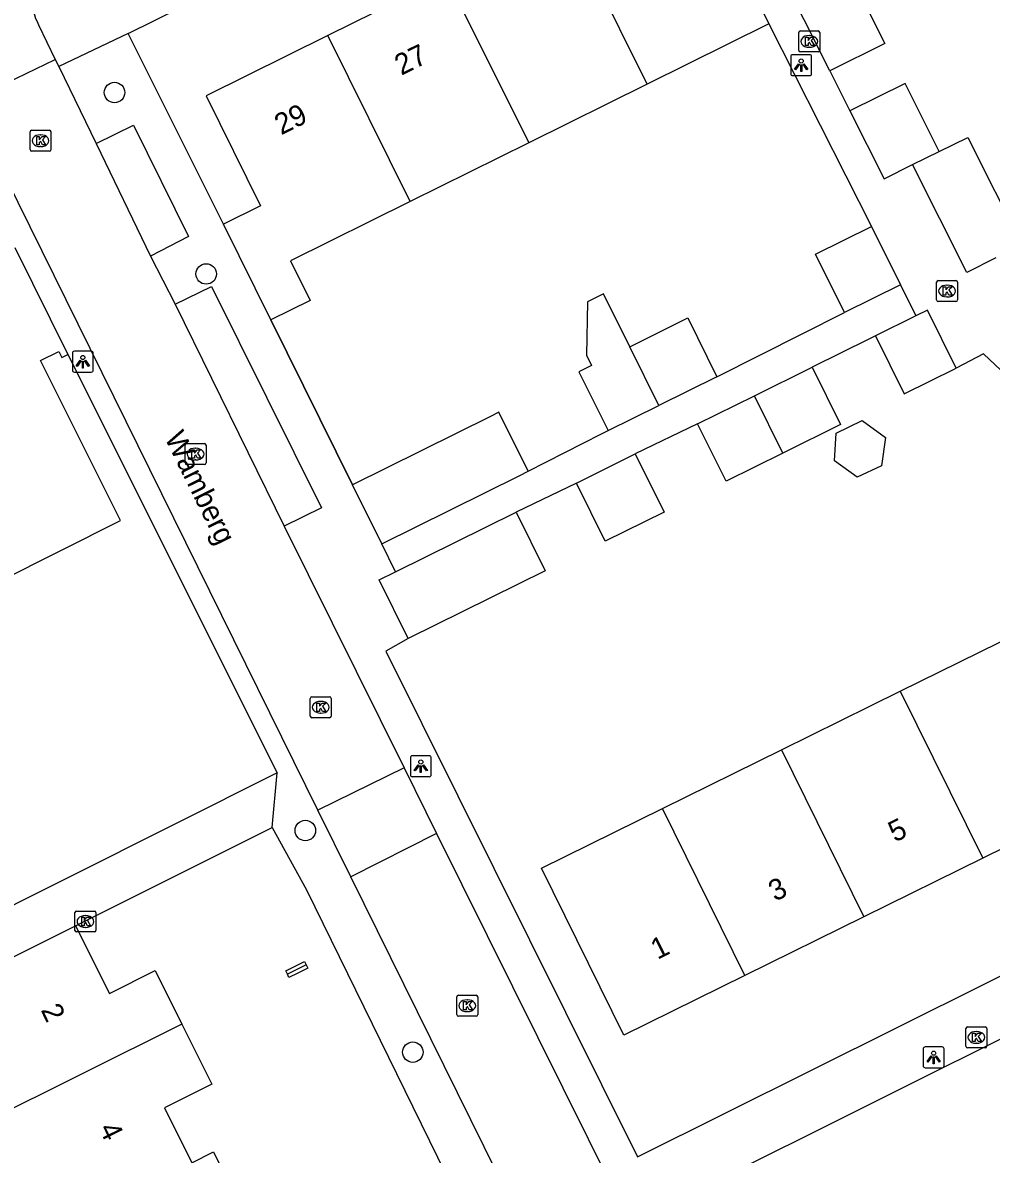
# Model space of a CAD drawing. Extents: x 157793 to 159380, y 380882 to 382313.
# Drawn here: x 158414.2 to 158460.5, y 381635.4 to 381689.5 of the extents above; entities that cross this region are included whole.
import ezdxf

# ---------------------------------------------------------------- set-up
doc = ezdxf.new("R2010")
doc.units = 0
for name, color, linetype in [('IMGEO_Boom', 7, 'Continuous'), ('IMGEO_Kolk', 7, 'Continuous'), ('IMGEO_Lichtpunt', 7, 'Continuous'), ('IMGEO_Muur', 7, 'Continuous'), ('IMGEO_Openbare_ruimte_label', 7, 'Continuous'), ('IMGEO_Pand', 7, 'Continuous'), ('IMGEO_Pand_nummerreeks', 7, 'Continuous'), ('IMGEO_Rijbaan_lokaal_open', 7, 'Continuous'), ('IMGEO_Voetpad_open', 7, 'Continuous')]:
    doc.layers.add(name, color=color, linetype=linetype)

msp = doc.modelspace()

# ---------------------------------------------------------------- linework, layer by layer
at = {"layer": 'IMGEO_Boom'}
for centre in [(158418.614, 381686.112), (158422.989, 381677.45), (158427.723, 381650.871), (158432.855, 381640.288)]:
    msp.add_circle(centre, 0.489, dxfattribs=at)
at = {"layer": 'IMGEO_Kolk'}
for p, q in [((158451.284, 381688.128), (158451.284, 381688.98)), ((158451.359, 381689.054), (158452.211, 381689.054)), ((158452.285, 381688.98), (158452.285, 381688.128)), ((158451.772, 381688.834), (158451.797, 381688.834)), ((158452.211, 381688.054), (158451.359, 381688.054)), ((158451.795, 381688.274), (158451.77, 381688.274)), ((158414.578, 381683.387), (158414.578, 381684.239)), ((158414.653, 381684.313), (158415.505, 381684.313)), ((158415.066, 381684.093), (158415.091, 381684.093)), ((158415.579, 381684.239), (158415.579, 381683.387)), ((158415.089, 381683.533), (158415.064, 381683.533)), ((158415.505, 381683.313), (158414.653, 381683.313)), ((158457.861, 381676.209), (158457.861, 381677.061)), ((158457.936, 381677.135), (158458.788, 381677.135)), ((158458.862, 381677.061), (158458.862, 381676.209)), ((158458.349, 381676.915), (158458.374, 381676.915)), ((158458.788, 381676.135), (158457.936, 381676.135)), ((158458.372, 381676.355), (158458.347, 381676.355)), ((158421.984, 381668.423), (158421.984, 381669.275)), ((158422.059, 381669.349), (158422.911, 381669.349)), ((158422.472, 381669.129), (158422.497, 381669.129)), ((158422.985, 381669.275), (158422.985, 381668.423)), ((158422.911, 381668.349), (158422.059, 381668.349)), ((158422.495, 381668.569), (158422.47, 381668.569)), ((158427.956, 381656.332), (158427.956, 381657.184)), ((158428.031, 381657.258), (158428.883, 381657.258)), ((158428.444, 381657.038), (158428.469, 381657.038)), ((158428.957, 381657.184), (158428.957, 381656.332)), ((158428.467, 381656.478), (158428.442, 381656.478)), ((158428.883, 381656.258), (158428.031, 381656.258)), ((158416.723, 381646.101), (158416.723, 381646.953)), ((158416.798, 381647.027), (158417.65, 381647.027)), ((158417.211, 381646.807), (158417.236, 381646.807)), ((158417.724, 381646.953), (158417.724, 381646.101)), ((158417.234, 381646.247), (158417.209, 381646.247)), ((158417.65, 381646.027), (158416.798, 381646.027)), ((158435.029, 381643.007), (158435.881, 381643.007)), ((158434.954, 381642.081), (158434.954, 381642.933)), ((158435.442, 381642.787), (158435.467, 381642.787)), ((158435.955, 381642.933), (158435.955, 381642.081)), ((158435.881, 381642.007), (158435.029, 381642.007)), ((158435.465, 381642.227), (158435.44, 381642.227)), ((158459.261, 381640.567), (158459.261, 381641.419)), ((158459.336, 381641.493), (158460.188, 381641.493)), ((158460.262, 381641.419), (158460.262, 381640.567)), ((158459.749, 381641.273), (158459.774, 381641.273)), ((158460.188, 381640.493), (158459.336, 381640.493)), ((158459.772, 381640.713), (158459.747, 381640.713))]:
    msp.add_line(p, q, dxfattribs=at)
for points in [[(158451.284, 381688.128), (158451.284, 381688.98)], [(158451.359, 381689.054), (158452.211, 381689.054)], [(158452.285, 381688.98), (158452.285, 381688.128)], [(158451.605, 381688.754), (158451.728, 381688.754), (158451.728, 381688.603), (158451.858, 381688.754), (158452.022, 381688.754), (158451.876, 381688.603), (158452.029, 381688.354), (158451.877, 381688.354), (158451.792, 381688.518), (158451.728, 381688.451), (158451.728, 381688.354), (158451.605, 381688.354), (158451.605, 381688.754)], [(158452.211, 381688.054), (158451.359, 381688.054)], [(158414.578, 381683.387), (158414.578, 381684.239)], [(158414.653, 381684.313), (158415.505, 381684.313)], [(158415.579, 381684.239), (158415.579, 381683.387)], [(158414.899, 381684.013), (158415.022, 381684.013), (158415.022, 381683.862), (158415.152, 381684.013), (158415.316, 381684.013), (158415.17, 381683.862), (158415.323, 381683.613), (158415.171, 381683.613), (158415.086, 381683.777), (158415.022, 381683.71), (158415.022, 381683.613), (158414.899, 381683.613), (158414.899, 381684.013)], [(158415.505, 381683.313), (158414.653, 381683.313)], [(158457.861, 381676.209), (158457.861, 381677.061)], [(158457.936, 381677.135), (158458.788, 381677.135)], [(158458.862, 381677.061), (158458.862, 381676.209)], [(158458.182, 381676.835), (158458.305, 381676.835), (158458.305, 381676.684), (158458.435, 381676.835), (158458.599, 381676.835), (158458.453, 381676.684), (158458.606, 381676.435), (158458.454, 381676.435), (158458.369, 381676.599), (158458.305, 381676.532), (158458.305, 381676.435), (158458.182, 381676.435), (158458.182, 381676.835)], [(158458.788, 381676.135), (158457.936, 381676.135)], [(158421.984, 381668.423), (158421.984, 381669.275)], [(158422.059, 381669.349), (158422.911, 381669.349)], [(158422.305, 381669.049), (158422.428, 381669.049), (158422.428, 381668.898), (158422.558, 381669.049), (158422.722, 381669.049), (158422.576, 381668.898), (158422.729, 381668.649), (158422.577, 381668.649), (158422.492, 381668.813), (158422.428, 381668.746), (158422.428, 381668.649), (158422.305, 381668.649), (158422.305, 381669.049)], [(158422.985, 381669.275), (158422.985, 381668.423)], [(158422.911, 381668.349), (158422.059, 381668.349)], [(158427.956, 381656.332), (158427.956, 381657.184)], [(158428.031, 381657.258), (158428.883, 381657.258)], [(158428.957, 381657.184), (158428.957, 381656.332)], [(158428.277, 381656.958), (158428.4, 381656.958), (158428.4, 381656.807), (158428.53, 381656.958), (158428.694, 381656.958), (158428.548, 381656.807), (158428.701, 381656.558), (158428.549, 381656.558), (158428.464, 381656.722), (158428.4, 381656.655), (158428.4, 381656.558), (158428.277, 381656.558), (158428.277, 381656.958)], [(158428.883, 381656.258), (158428.031, 381656.258)], [(158416.723, 381646.101), (158416.723, 381646.953)], [(158416.798, 381647.027), (158417.65, 381647.027)], [(158417.724, 381646.953), (158417.724, 381646.101)], [(158417.044, 381646.727), (158417.167, 381646.727), (158417.167, 381646.576), (158417.297, 381646.727), (158417.461, 381646.727), (158417.315, 381646.576), (158417.468, 381646.327), (158417.316, 381646.327), (158417.231, 381646.491), (158417.167, 381646.424), (158417.167, 381646.327), (158417.044, 381646.327), (158417.044, 381646.727)], [(158417.65, 381646.027), (158416.798, 381646.027)], [(158435.029, 381643.007), (158435.881, 381643.007)], [(158434.954, 381642.081), (158434.954, 381642.933)], [(158435.275, 381642.707), (158435.398, 381642.707), (158435.398, 381642.556), (158435.528, 381642.707), (158435.692, 381642.707), (158435.546, 381642.556), (158435.699, 381642.307), (158435.547, 381642.307), (158435.462, 381642.471), (158435.398, 381642.404), (158435.398, 381642.307), (158435.275, 381642.307), (158435.275, 381642.707)], [(158435.955, 381642.933), (158435.955, 381642.081)], [(158435.881, 381642.007), (158435.029, 381642.007)], [(158459.261, 381640.567), (158459.261, 381641.419)], [(158459.336, 381641.493), (158460.188, 381641.493)], [(158460.262, 381641.419), (158460.262, 381640.567)], [(158459.582, 381641.193), (158459.705, 381641.193), (158459.705, 381641.042), (158459.835, 381641.193), (158459.999, 381641.193), (158459.853, 381641.042), (158460.006, 381640.793), (158459.854, 381640.793), (158459.769, 381640.957), (158459.705, 381640.89), (158459.705, 381640.793), (158459.582, 381640.793), (158459.582, 381641.193)], [(158460.188, 381640.493), (158459.336, 381640.493)]]:
    msp.add_lwpolyline(points, dxfattribs=at)
for centre, start, end in [((158451.361, 381688.978), 91.552, 178.448), ((158451.361, 381688.978), 91.552, 178.448), ((158452.209, 381688.978), 1.552, 88.448), ((158452.209, 381688.978), 1.552, 88.448), ((158451.361, 381688.13), 181.552, 268.448), ((158451.361, 381688.13), 181.552, 268.448), ((158452.209, 381688.13), 271.552, 358.448), ((158452.209, 381688.13), 271.552, 358.448), ((158414.655, 381684.237), 91.552, 178.448), ((158414.655, 381684.237), 91.552, 178.448), ((158415.503, 381684.237), 1.552, 88.448), ((158415.503, 381684.237), 1.552, 88.448), ((158414.655, 381683.389), 181.552, 268.448), ((158414.655, 381683.389), 181.552, 268.448), ((158415.503, 381683.389), 271.552, 358.448), ((158415.503, 381683.389), 271.552, 358.448), ((158457.938, 381677.059), 91.552, 178.448), ((158457.938, 381677.059), 91.552, 178.448), ((158458.786, 381677.059), 1.552, 88.448), ((158458.786, 381677.059), 1.552, 88.448), ((158457.938, 381676.211), 181.552, 268.448), ((158457.938, 381676.211), 181.552, 268.448), ((158458.786, 381676.211), 271.552, 358.448), ((158458.786, 381676.211), 271.552, 358.448), ((158422.061, 381669.273), 91.552, 178.448), ((158422.061, 381669.273), 91.552, 178.448), ((158422.909, 381669.273), 1.552, 88.448), ((158422.909, 381669.273), 1.552, 88.448), ((158422.061, 381668.425), 181.552, 268.448), ((158422.061, 381668.425), 181.552, 268.448), ((158422.909, 381668.425), 271.552, 358.448), ((158422.909, 381668.425), 271.552, 358.448), ((158428.033, 381657.182), 91.552, 178.448), ((158428.033, 381657.182), 91.552, 178.448), ((158428.881, 381657.182), 1.552, 88.448), ((158428.881, 381657.182), 1.552, 88.448), ((158428.033, 381656.334), 181.552, 268.448), ((158428.033, 381656.334), 181.552, 268.448), ((158428.881, 381656.334), 271.552, 358.448), ((158428.881, 381656.334), 271.552, 358.448), ((158416.8, 381646.951), 91.552, 178.448), ((158416.8, 381646.951), 91.552, 178.448), ((158417.648, 381646.951), 1.552, 88.448), ((158417.648, 381646.951), 1.552, 88.448), ((158416.8, 381646.103), 181.552, 268.448), ((158416.8, 381646.103), 181.552, 268.448), ((158417.648, 381646.103), 271.552, 358.448), ((158417.648, 381646.103), 271.552, 358.448), ((158435.031, 381642.931), 91.552, 178.448), ((158435.031, 381642.931), 91.552, 178.448), ((158435.879, 381642.931), 1.552, 88.448), ((158435.879, 381642.931), 1.552, 88.448), ((158435.031, 381642.083), 181.552, 268.448), ((158435.031, 381642.083), 181.552, 268.448), ((158435.879, 381642.083), 271.552, 358.448), ((158435.879, 381642.083), 271.552, 358.448), ((158459.338, 381641.417), 91.552, 178.448), ((158459.338, 381641.417), 91.552, 178.448), ((158460.186, 381641.417), 1.552, 88.448), ((158460.186, 381641.417), 1.552, 88.448), ((158459.338, 381640.569), 181.552, 268.448), ((158459.338, 381640.569), 181.552, 268.448), ((158460.186, 381640.569), 271.552, 358.448), ((158460.186, 381640.569), 271.552, 358.448)]:
    msp.add_arc(centre, 0.0765, start, end, dxfattribs=at)
for centre, major_axis, ratio, start_param, end_param in [((158451.771, 381688.554), (-0.387, 0.002), 0.722429, 4.712389, 7.853982), ((158451.796, 381688.554), (-0.39, 0.002), 0.717154, 1.570796, 4.712389), ((158415.065, 381683.813), (-0.387, 0.002), 0.722429, 4.712389, 7.853982), ((158415.09, 381683.813), (-0.39, 0.002), 0.717154, 1.570796, 4.712389), ((158458.348, 381676.635), (-0.387, 0.002), 0.722429, 4.712389, 7.853982), ((158458.373, 381676.635), (-0.39, 0.002), 0.717154, 1.570796, 4.712389), ((158422.471, 381668.849), (-0.387, 0.002), 0.722429, 4.712389, 7.853982), ((158422.496, 381668.849), (-0.39, 0.002), 0.717154, 1.570796, 4.712389), ((158428.443, 381656.758), (-0.387, 0.002), 0.722429, 4.712389, 7.853982), ((158428.468, 381656.758), (-0.39, 0.002), 0.717154, 1.570796, 4.712389), ((158417.21, 381646.527), (-0.387, 0.002), 0.722429, 4.712389, 7.853982), ((158417.235, 381646.527), (-0.39, 0.002), 0.717154, 1.570796, 4.712389), ((158435.441, 381642.507), (-0.387, 0.002), 0.722429, 4.712389, 7.853982), ((158435.466, 381642.507), (-0.39, 0.002), 0.717154, 1.570796, 4.712389), ((158459.748, 381640.993), (-0.387, 0.002), 0.722429, 4.712389, 7.853982), ((158459.773, 381640.993), (-0.39, 0.002), 0.717154, 1.570796, 4.712389)]:
    msp.add_ellipse(centre, major_axis=major_axis, ratio=ratio, start_param=start_param, end_param=end_param, dxfattribs=at)
at = {"layer": 'IMGEO_Lichtpunt'}
for p, q in [((158450.899, 381687.824), (158450.899, 381687.017)), ((158450.899, 381687.824), (158450.899, 381687.017)), ((158451.801, 381687.919), (158450.993, 381687.919)), ((158451.801, 381687.919), (158450.993, 381687.919)), ((158451.895, 381687.017), (158451.895, 381687.824)), ((158451.895, 381687.017), (158451.895, 381687.824)), ((158450.993, 381686.923), (158451.801, 381686.923)), ((158450.993, 381686.923), (158451.801, 381686.923)), ((158417.502, 381673.757), (158416.694, 381673.757)), ((158417.502, 381673.757), (158416.694, 381673.757)), ((158416.6, 381673.662), (158416.6, 381672.855)), ((158416.6, 381673.662), (158416.6, 381672.855)), ((158417.596, 381672.855), (158417.596, 381673.662)), ((158417.596, 381672.855), (158417.596, 381673.662)), ((158416.694, 381672.761), (158417.502, 381672.761)), ((158416.694, 381672.761), (158417.502, 381672.761)), ((158432.737, 381654.345), (158432.737, 381653.538)), ((158432.737, 381654.345), (158432.737, 381653.538)), ((158433.639, 381654.44), (158432.831, 381654.44)), ((158433.639, 381654.44), (158432.831, 381654.44)), ((158433.733, 381653.538), (158433.733, 381654.345)), ((158433.733, 381653.538), (158433.733, 381654.345)), ((158432.831, 381653.444), (158433.639, 381653.444)), ((158432.831, 381653.444), (158433.639, 381653.444)), ((158457.222, 381640.443), (158457.222, 381639.636)), ((158457.222, 381640.443), (158457.222, 381639.636)), ((158458.124, 381640.538), (158457.316, 381640.538)), ((158458.124, 381640.538), (158457.316, 381640.538)), ((158458.218, 381639.636), (158458.218, 381640.443)), ((158458.218, 381639.636), (158458.218, 381640.443)), ((158457.316, 381639.542), (158458.124, 381639.542)), ((158457.316, 381639.542), (158458.124, 381639.542))]:
    msp.add_line(p, q, dxfattribs=at)
for points in [[(158451.273, 381687.488), (158451.312, 381687.46), (158451.124, 381687.198), (158451.086, 381687.225), (158451.273, 381687.488)], [(158451.375, 381687.44), (158451.422, 381687.44), (158451.422, 381687.118), (158451.375, 381687.118), (158451.375, 381687.44)], [(158451.485, 381687.46), (158451.523, 381687.487), (158451.71, 381687.225), (158451.671, 381687.197), (158451.485, 381687.46)], [(158416.974, 381673.326), (158417.013, 381673.298), (158416.825, 381673.036), (158416.787, 381673.063), (158416.974, 381673.326)], [(158417.076, 381673.278), (158417.123, 381673.278), (158417.123, 381672.956), (158417.076, 381672.956), (158417.076, 381673.278)], [(158417.186, 381673.298), (158417.224, 381673.325), (158417.411, 381673.063), (158417.372, 381673.035), (158417.186, 381673.298)], [(158433.111, 381654.009), (158433.15, 381653.981), (158432.962, 381653.719), (158432.924, 381653.746), (158433.111, 381654.009)], [(158433.213, 381653.961), (158433.26, 381653.961), (158433.26, 381653.639), (158433.213, 381653.639), (158433.213, 381653.961)], [(158433.323, 381653.981), (158433.361, 381654.008), (158433.548, 381653.746), (158433.509, 381653.718), (158433.323, 381653.981)], [(158457.596, 381640.107), (158457.635, 381640.079), (158457.447, 381639.817), (158457.409, 381639.844), (158457.596, 381640.107)], [(158457.698, 381640.059), (158457.745, 381640.059), (158457.745, 381639.737), (158457.698, 381639.737), (158457.698, 381640.059)], [(158457.808, 381640.079), (158457.846, 381640.106), (158458.033, 381639.844), (158457.994, 381639.816), (158457.808, 381640.079)]]:
    msp.add_lwpolyline(points, dxfattribs=at)
for centre in [(158451.398, 381687.622), (158417.099, 381673.46), (158433.236, 381654.143), (158457.721, 381640.241)]:
    msp.add_circle(centre, 0.0994, dxfattribs=at)
for centre, start, end in [((158450.993, 381687.824), 90, 180), ((158450.993, 381687.824), 90, 180), ((158451.801, 381687.824), 0, 90), ((158451.801, 381687.824), 0, 90), ((158450.993, 381687.017), 180, 270), ((158450.993, 381687.017), 180, 270), ((158451.801, 381687.017), 270, 0), ((158451.801, 381687.017), 270, 360), ((158416.694, 381673.662), 90, 180), ((158416.694, 381673.662), 90, 180), ((158417.502, 381673.662), 0, 90), ((158417.502, 381673.662), 0, 90), ((158416.694, 381672.855), 180, 270), ((158416.694, 381672.855), 180, 270), ((158417.502, 381672.855), 270, 0), ((158417.502, 381672.855), 270, 360), ((158432.831, 381654.345), 90, 180), ((158432.831, 381654.345), 90, 180), ((158433.639, 381654.345), 0, 90), ((158433.639, 381654.345), 0, 90), ((158432.831, 381653.538), 180, 270), ((158432.831, 381653.538), 180, 270), ((158433.639, 381653.538), 270, 0), ((158433.639, 381653.538), 270, 360), ((158457.316, 381640.443), 90, 180), ((158457.316, 381640.443), 90, 180), ((158458.124, 381640.443), 0, 90), ((158458.124, 381640.443), 0, 90), ((158457.316, 381639.636), 180, 270), ((158457.316, 381639.636), 180, 270), ((158458.124, 381639.636), 270, 0), ((158458.124, 381639.636), 270, 360)]:
    msp.add_arc(centre, 0.0946, start, end, dxfattribs=at)
at = {"layer": 'IMGEO_Muur'}
msp.add_lwpolyline([(158426.081, 381675.254), (158429.973, 381667.378)], dxfattribs=at)
at = {"layer": 'IMGEO_Pand'}
for points in [[(158445.924, 381697.327), (158449.856, 381689.398)], [(158444.039, 381686.514), (158440.107, 381694.442)], [(158452.942, 381693.354), (158455.398, 381688.462), (158452.764, 381687.151)], [(158434.454, 381691.639), (158428.8, 381688.836)], [(158434.454, 381691.639), (158438.386, 381683.711)], [(158452.764, 381687.151), (158450.308, 381692.042)], [(158449.856, 381689.398), (158444.039, 381686.514)], [(158428.8, 381688.836), (158422.985, 381685.952), (158425.588, 381680.702), (158423.815, 381679.823)], [(158432.732, 381680.907), (158428.8, 381688.836)], [(158444.039, 381686.514), (158438.386, 381683.711)], [(158457.99, 381683.301), (158456.359, 381686.549), (158453.724, 381685.238)], [(158453.724, 381685.238), (158455.353, 381681.995), (158456.715, 381682.679)], [(158438.386, 381683.711), (158432.732, 381680.907)], [(158457.99, 381683.301), (158459.36, 381683.969), (158461.948, 381678.813)], [(158456.715, 381682.679), (158457.99, 381683.301)], [(158460.693, 381678.221), (158459.303, 381677.523), (158456.715, 381682.679)], [(158432.732, 381680.907), (158427.016, 381678.073), (158427.953, 381676.182), (158426.081, 381675.254)], [(158426.081, 381675.254), (158423.815, 381679.823)], [(158453.463, 381675.604), (158452.078, 381678.396), (158454.749, 381679.721)], [(158454.749, 381679.721), (158456.134, 381676.928)], [(158413.854, 381678.708), (158416.389, 381673.603)], [(158443.214, 381673.977), (158441.964, 381676.499), (158441.202, 381676.122), (158441.144, 381673.567), (158441.389, 381673.072), (158440.785, 381672.773), (158442.177, 381669.967)], [(158456.134, 381676.928), (158453.463, 381675.604)], [(158456.868, 381675.447), (158454.944, 381674.493)], [(158458.799, 381672.956), (158457.427, 381675.724), (158456.868, 381675.447)], [(158443.214, 381673.977), (158445.98, 381675.349), (158447.372, 381672.543)], [(158454.944, 381674.493), (158456.316, 381671.725), (158458.799, 381672.956)], [(158444.605, 381671.171), (158443.214, 381673.977)], [(158413.088, 381662.768), (158418.9, 381665.681), (158415.078, 381673.309), (158415.961, 381673.748), (158416.103, 381673.461), (158416.389, 381673.603)], [(158449.163, 381671.632), (158451.916, 381672.997)], [(158451.916, 381672.997), (158453.273, 381670.26), (158450.515, 381668.892)], [(158447.372, 381672.543), (158444.605, 381671.171)], [(158446.451, 381670.287), (158449.163, 381671.632)], [(158450.515, 381668.892), (158449.163, 381671.632)], [(158442.177, 381669.967), (158444.605, 381671.171)], [(158438.359, 381668.03), (158436.964, 381670.844), (158436.564, 381670.646), (158429.973, 381667.378)], [(158450.515, 381668.892), (158447.808, 381667.55), (158446.451, 381670.287)], [(158452.984, 381668.532), (158453.064, 381669.847), (158454.308, 381670.444), (158455.419, 381669.634), (158455.233, 381668.28), (158454.069, 381667.748), (158452.984, 381668.532)], [(158443.477, 381668.859), (158444.854, 381666.081), (158442.045, 381664.688), (158440.668, 381667.466)], [(158440.668, 381667.466), (158443.477, 381668.859)], [(158431.371, 381664.56), (158437.961, 381667.828), (158438.359, 381668.03)], [(158431.371, 381664.56), (158429.973, 381667.378)], [(158432.032, 381663.228), (158437.785, 381666.068)], [(158437.785, 381666.068), (158439.166, 381663.27), (158432.631, 381660.044)], [(158432.631, 381660.044), (158431.249, 381662.841), (158432.032, 381663.228)], [(158456.128, 381657.524), (158461.784, 381660.317)], [(158450.46, 381654.726), (158456.128, 381657.524)], [(158456.128, 381657.524), (158460.065, 381649.55)], [(158444.769, 381651.917), (158450.46, 381654.726)], [(158450.46, 381654.726), (158454.396, 381646.752)], [(158465.721, 381652.343), (158460.065, 381649.55)], [(158448.706, 381643.943), (158442.933, 381641.093), (158438.997, 381649.067), (158444.769, 381651.917)], [(158448.706, 381643.943), (158444.769, 381651.917)], [(158460.065, 381649.55), (158454.396, 381646.752)], [(158454.396, 381646.752), (158448.706, 381643.943)], [(158409.44, 381642.679), (158416.755, 381646.325)], [(158416.755, 381646.325), (158418.365, 381643.097), (158420.547, 381644.185), (158421.822, 381641.627)], [(158426.864, 381644.01), (158426.787, 381644.164), (158427.211, 381644.375), (158427.689, 381644.613), (158427.765, 381644.462)], [(158427.765, 381644.462), (158427.843, 381644.306), (158427.364, 381644.067), (158426.941, 381643.856), (158426.864, 381644.01)], [(158427.765, 381644.462), (158426.864, 381644.01)], [(158421.822, 381641.627), (158412.324, 381636.893)], [(158421.822, 381641.627), (158423.254, 381638.754), (158420.998, 381637.63), (158422.304, 381635.011)], [(158422.304, 381635.011), (158423.332, 381635.523), (158424.858, 381632.463), (158427.044, 381633.552), (158428.355, 381630.921)]]:
    msp.add_lwpolyline(points, dxfattribs=at)
at = {"layer": 'IMGEO_Rijbaan_lokaal_open'}
for points in [[(158414.99, 381689.343), (158415.779, 381687.693)], [(158411.61, 381685.691), (158415.779, 381687.693)], [(158415.779, 381687.693), (158415.957, 381687.35)], [(158415.957, 381687.35), (158417.73, 381683.675)], [(158428.319, 381651.841), (158411.702, 381685.504), (158411.61, 381685.691)], [(158417.73, 381683.675), (158420.327, 381678.301)], [(158420.327, 381678.301), (158421.508, 381676.013)], [(158421.508, 381676.013), (158426.717, 381665.407)], [(158426.717, 381665.407), (158432.436, 381653.873)], [(158432.436, 381653.873), (158428.319, 381651.841)], [(158432.436, 381653.873), (158433.989, 381650.722)], [(158429.889, 381648.653), (158428.319, 381651.841)], [(158433.989, 381650.722), (158429.889, 381648.653)], [(158433.989, 381650.722), (158444.852, 381628.842)], [(158448.365, 381611.238), (158429.889, 381648.653)]]:
    msp.add_lwpolyline(points, dxfattribs=at)
msp.add_arc((158417.558, 381690.713), 2.911, 154.538, 208.0838, dxfattribs=at)
at = {"layer": 'IMGEO_Voetpad_open'}
for points in [[(158419.264, 381688.938), (158426.871, 381692.7), (158444.311, 381700.769), (158444.387, 381700.616), (158445.626, 381698.111)], [(158419.264, 381688.938), (158415.957, 381687.35)], [(158423.815, 381679.823), (158419.264, 381688.938)], [(158449.856, 381689.398), (158454.749, 381679.721)], [(158452.764, 381687.151), (158453.724, 381685.238)], [(158417.73, 381683.675), (158419.513, 381684.558), (158422.139, 381679.242), (158420.327, 381678.301)], [(158421.508, 381676.013), (158423.243, 381676.856), (158428.492, 381666.276), (158426.717, 381665.407)], [(158456.134, 381676.928), (158456.868, 381675.447)], [(158447.372, 381672.543), (158453.463, 381675.604)], [(158429.973, 381667.378), (158426.081, 381675.254)], [(158454.944, 381674.493), (158454.653, 381674.349), (158451.916, 381672.997)], [(158416.389, 381673.603), (158426.377, 381653.622)], [(158468.177, 381672.129), (158463.925, 381670.043), (158460.108, 381673.636), (158458.799, 381672.956)], [(158438.359, 381668.03), (158441.869, 381669.814), (158442.177, 381669.967)], [(158446.451, 381670.287), (158443.477, 381668.859)], [(158440.668, 381667.466), (158437.785, 381666.068)], [(158432.032, 381663.228), (158431.371, 381664.56)], [(158432.631, 381660.044), (158431.57, 381659.429), (158443.58, 381635.284)], [(158426.377, 381653.622), (158391.337, 381636.053), (158392.287, 381634.232), (158372.89, 381624.408)], [(158426.137, 381651.015), (158426.377, 381653.622)], [(158416.755, 381646.325), (158426.137, 381651.015)], [(158426.137, 381651.015), (158427.772, 381648.032), (158442.253, 381618.514)], [(158443.58, 381635.284), (158472.699, 381649.791)], [(158444.932, 381632.939), (158446.639, 381633.798), (158462.906, 381641.907), (158465.025, 381637.656), (158465.297, 381637.793), (158465.657, 381637.074)]]:
    msp.add_lwpolyline(points, dxfattribs=at)

# ---------------------------------------------------------------- texts
at = {"layer": 'IMGEO_Openbare_ruimte_label'}
msp.add_text('Wamberg', height=1, rotation=296.2833, dxfattribs=at).set_placement((158420.982, 381669.637))
at = {"layer": 'IMGEO_Pand_nummerreeks'}
for s, rotation, p in [('27', 26.3759, (158432.303, 381686.913)), ('29', 26.3759, (158426.569, 381684.069)), ('5', 26.2743, (158455.871, 381650.29)), ('3', 26.2743, (158450.151, 381647.466)), ('1', 26.2743, (158444.532, 381644.692)), ('2', 296.1258, (158415.076, 381642.302)), ('4', 296.1258, (158417.851, 381636.643))]:
    msp.add_text(s, height=1, rotation=rotation, dxfattribs=at).set_placement(p)

doc.saveas('drawing.dxf')
